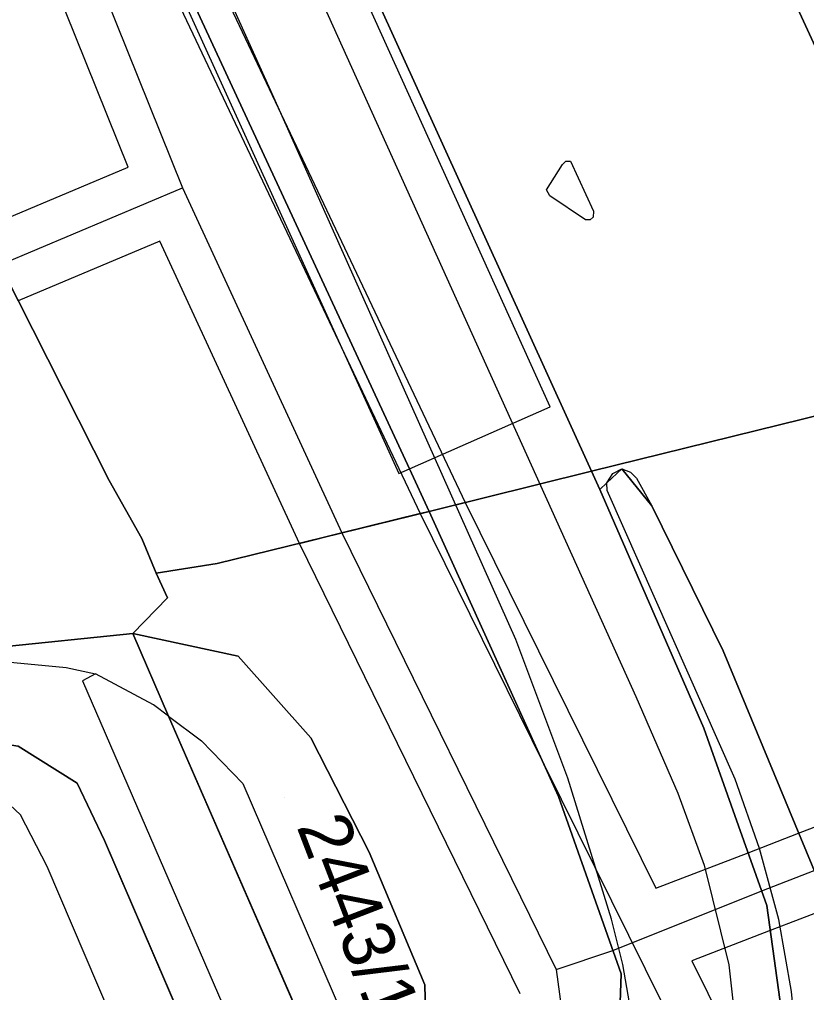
# Model space of a CAD drawing. Extents: x -263423 to -261326, y -1240067 to -1237864.
# Drawn here: x -262334.09 to -262303.83, y -1239741.88 to -1239704.49 of the extents above; entities that cross this region are included whole.
import ezdxf

# ---------------------------------------------------------------- set-up
doc = ezdxf.new("R2010")
doc.units = 0
for name, color, linetype in [('body_kn', 7, 'Continuous'), ('kladpar_druhypozemkov', 7, 'Continuous'), ('kladpar_hranice', 7, 'Continuous'), ('kladpar_parcelnecisla', 7, 'Continuous'), ('kladpar_plochy', 7, 'Continuous'), ('linie', 7, 'Continuous'), ('tarchy_linie', 7, 'Continuous'), ('zappar_hrandruhpozemk', 7, 'Continuous')]:
    doc.layers.add(name, color=color, linetype=linetype)

msp = doc.modelspace()

# ---------------------------------------------------------------- linework, layer by layer
at = {"layer": 'body_kn'}
for p, q in [((-262321.51, -1239705.92), (-262321.51, -1239705.92)), ((-262324.31, -1239707.49), (-262324.31, -1239707.49)), ((-262313.08, -1239709.94), (-262313.08, -1239709.94)), ((-262312.9, -1239709.93), (-262312.9, -1239709.93)), ((-262329.92, -1239710.16), (-262329.92, -1239710.16)), ((-262313.21, -1239710.06), (-262313.21, -1239710.06)), ((-262327.82, -1239710.96), (-262327.82, -1239710.96)), ((-262313.83, -1239711.04), (-262313.83, -1239711.04)), ((-262313.7, -1239711.27), (-262313.7, -1239711.27)), ((-262313.7, -1239711.27), (-262313.7, -1239711.27)), ((-262312.03, -1239712.09), (-262312.03, -1239712.09)), ((-262312.02, -1239711.85), (-262312.02, -1239711.85)), ((-262312.32, -1239712.19), (-262312.32, -1239712.19)), ((-262312.15, -1239712.19), (-262312.15, -1239712.19)), ((-262328.69, -1239713.01), (-262328.69, -1239713.01)), ((-262313.68, -1239719.37), (-262313.68, -1239719.37)), ((-262319.1, -1239721.76), (-262319.1, -1239721.76)), ((-262319.1, -1239721.76), (-262319.1, -1239721.76)), ((-262312.1, -1239721.85), (-262312.1, -1239721.85)), ((-262310.93, -1239721.76), (-262310.93, -1239721.76)), ((-262310.59, -1239721.88), (-262310.59, -1239721.88)), ((-262330.64, -1239722.2), (-262330.64, -1239722.2)), ((-262319.51, -1239721.94), (-262319.51, -1239721.94)), ((-262311.28, -1239721.94), (-262311.28, -1239721.94)), ((-262310.36, -1239722.11), (-262310.36, -1239722.11)), ((-262311.78, -1239722.55), (-262311.78, -1239722.55)), ((-262311.78, -1239722.55), (-262311.78, -1239722.55)), ((-262311.5, -1239722.29), (-262311.5, -1239722.29)), ((-262311.5, -1239722.29), (-262311.5, -1239722.29)), ((-262311.49, -1239722.59), (-262311.49, -1239722.59)), ((-262318.34, -1239723.39), (-262318.34, -1239723.39)), ((-262318.34, -1239723.39), (-262318.34, -1239723.39)), ((-262316.95, -1239723.05), (-262316.95, -1239723.05)), ((-262309.77, -1239723.18), (-262309.77, -1239723.18)), ((-262318.68, -1239723.47), (-262318.68, -1239723.47)), ((-262318.68, -1239723.47), (-262318.68, -1239723.47)), ((-262329.39, -1239724.43), (-262329.39, -1239724.43)), ((-262321.7, -1239724.22), (-262321.7, -1239724.22)), ((-262321.7, -1239724.22), (-262321.7, -1239724.22)), ((-262323.33, -1239724.62), (-262323.33, -1239724.62)), ((-262326.49, -1239725.4), (-262326.49, -1239725.4)), ((-262328.84, -1239725.77), (-262328.84, -1239725.77)), ((-262328.84, -1239725.77), (-262328.84, -1239725.77)), ((-262328.4, -1239726.72), (-262328.4, -1239726.72)), ((-262329.74, -1239728.09), (-262329.74, -1239728.09)), ((-262329.74, -1239728.09), (-262329.74, -1239728.09)), ((-262315, -1239728.31), (-262315, -1239728.31)), ((-262325.68, -1239728.95), (-262325.68, -1239728.95)), ((-262307.03, -1239728.75), (-262307.03, -1239728.75)), ((-262332.3, -1239729.39), (-262332.3, -1239729.39)), ((-262331.17, -1239729.64), (-262331.17, -1239729.64)), ((-262331.67, -1239729.9), (-262331.67, -1239729.9)), ((-262328.94, -1239730.83), (-262328.94, -1239730.83)), ((-262310.39, -1239730.51), (-262310.39, -1239730.51)), ((-262328.36, -1239731.26), (-262328.36, -1239731.26)), ((-262328.36, -1239731.26), (-262328.36, -1239731.26)), ((-262307.77, -1239731.72), (-262307.77, -1239731.72)), ((-262327.1, -1239732.21), (-262327.1, -1239732.21)), ((-262322.89, -1239732.09), (-262322.89, -1239732.09)), ((-262313.92, -1239733.13), (-262313.92, -1239733.13)), ((-262331.88, -1239733.84), (-262331.88, -1239733.84)), ((-262325.5, -1239733.85), (-262325.5, -1239733.85)), ((-262313.01, -1239733.64), (-262313.01, -1239733.64)), ((-262306.57, -1239733.68), (-262306.57, -1239733.68)), ((-262308.78, -1239734.22), (-262308.78, -1239734.22)), ((-262313.37, -1239734.35), (-262313.37, -1239734.35)), ((-262334.05, -1239735.05), (-262334.05, -1239735.05)), ((-262306.44, -1239735.47), (-262306.44, -1239735.47)), ((-262330.82, -1239736.04), (-262330.82, -1239736.04)), ((-262304.13, -1239735.76), (-262304.13, -1239735.76)), ((-262320.64, -1239736.49), (-262320.64, -1239736.49)), ((-262305.64, -1239736.35), (-262305.64, -1239736.35)), ((-262306.07, -1239736.51), (-262306.07, -1239736.51)), ((-262333.03, -1239737.04), (-262333.03, -1239737.04)), ((-262307.76, -1239736.99), (-262307.76, -1239736.99)), ((-262309.62, -1239737.87), (-262309.62, -1239737.87)), ((-262305.55, -1239737.97), (-262305.55, -1239737.97)), ((-262305.35, -1239738.53), (-262305.35, -1239738.53)), ((-262311.32, -1239739.06), (-262311.32, -1239739.06)), ((-262304.89, -1239739.07), (-262304.89, -1239739.07)), ((-262305.22, -1239739.5), (-262305.22, -1239739.5)), ((-262311.27, -1239740.26), (-262311.27, -1239740.26)), ((-262310.89, -1239740.8), (-262310.89, -1239740.8)), ((-262308.24, -1239740.66), (-262308.24, -1239740.66)), ((-262306.82, -1239740.81), (-262306.82, -1239740.81)), ((-262313.46, -1239741), (-262313.46, -1239741)), ((-262313.46, -1239741), (-262313.46, -1239741)), ((-262310.95, -1239741.16), (-262310.95, -1239741.16)), ((-262318.51, -1239741.58), (-262318.51, -1239741.58)), ((-262304.4, -1239741.84), (-262304.4, -1239741.84))]:
    msp.add_line(p, q, dxfattribs=at)
at = {"layer": 'kladpar_druhypozemkov'}
msp.add_line((-262323.91, -1239734.39), (-262323.91, -1239734.39), dxfattribs=at)
at = {"layer": 'kladpar_hranice'}
for points in [[(-262344.4, -1239649.94), (-262336.11, -1239668.7), (-262334.68, -1239671.81), (-262326.17, -1239690.28), (-262324.31, -1239694.81), (-262322.03, -1239699.98), (-262321.64, -1239700.86), (-262320.85, -1239702.62), (-262320.36, -1239703.69), (-262312.1, -1239721.85), (-262318.34, -1239723.39), (-262319.1, -1239721.76), (-262327.56, -1239703.52), (-262330.33, -1239697.54), (-262343.22, -1239669.75), (-262347.49, -1239659.5)], [(-262334.34, -1239651.79), (-262322.68, -1239678.75), (-262322.22, -1239678.54), (-262317.05, -1239676.15), (-262297.65, -1239718.18), (-262298.14, -1239718.33), (-262303.04, -1239719.62), (-262312.1, -1239721.85), (-262320.36, -1239703.69), (-262320.85, -1239702.62), (-262321.64, -1239700.86), (-262322.03, -1239699.98), (-262324.31, -1239694.81), (-262326.17, -1239690.28), (-262334.68, -1239671.81), (-262336.11, -1239668.7), (-262344.4, -1239649.94)], [(-262347.49, -1239659.5), (-262343.22, -1239669.75), (-262330.33, -1239697.54), (-262327.56, -1239703.52), (-262319.1, -1239721.76), (-262318.34, -1239723.39), (-262326.49, -1239725.4), (-262328.84, -1239725.77), (-262329.39, -1239724.43), (-262330.64, -1239722.2), (-262335.95, -1239711.74), (-262336.26, -1239711.03), (-262335.61, -1239709.26), (-262335.21, -1239707.55), (-262335.14, -1239706.53), (-262335.75, -1239703.73), (-262358.04, -1239653.69)], [(-262322.3, -1239657.09), (-262320.18, -1239661.62), (-262318.38, -1239665.63), (-262317.57, -1239667.29), (-262308.85, -1239686.61), (-262308.04, -1239688.39), (-262307.6, -1239689.41), (-262306.05, -1239692.73), (-262301.13, -1239703.31), (-262300.38, -1239704.97), (-262298.32, -1239709.43), (-262296.68, -1239712.95), (-262296.45, -1239713.45), (-262294.65, -1239717.27), (-262297.65, -1239718.18), (-262317.05, -1239676.15), (-262322.92, -1239663.44), (-262323.22, -1239661.21), (-262323.01, -1239658.8), (-262322.3, -1239657.09)], [(-262400.43, -1239741.01), (-262367.84, -1239726.41), (-262344.42, -1239716.05), (-262337.54, -1239712.49), (-262336.77, -1239711.86), (-262336.26, -1239711.03), (-262335.95, -1239711.74), (-262330.64, -1239722.2), (-262329.39, -1239724.43), (-262328.84, -1239725.77), (-262328.4, -1239726.72), (-262329.74, -1239728.09), (-262334.99, -1239728.62), (-262338.11, -1239729.44), (-262340.12, -1239729.97), (-262389.31, -1239751.81), (-262392.29, -1239755.15), (-262393.67, -1239757.64), (-262395.03, -1239754.52), (-262397.57, -1239755.64), (-262399.93, -1239756.83), (-262409.41, -1239761.14)], [(-262296.15, -1239755.13), (-262302.09, -1239740.68), (-262307.03, -1239728.75), (-262309.77, -1239723.18), (-262310.93, -1239721.76), (-262311.5, -1239722.29), (-262311.78, -1239722.55), (-262312.1, -1239721.85), (-262303.04, -1239719.62), (-262298.14, -1239718.33), (-262297.65, -1239718.18)], [(-262318.34, -1239723.39), (-262312.1, -1239721.85), (-262311.78, -1239722.55), (-262307.77, -1239731.72), (-262306.44, -1239735.47), (-262305.35, -1239738.53), (-262304.46, -1239745.02)], [(-262311.78, -1239722.55), (-262311.5, -1239722.29), (-262310.93, -1239721.76), (-262309.77, -1239723.18), (-262307.03, -1239728.75), (-262302.09, -1239740.68), (-262296.15, -1239755.13)], [(-262304.46, -1239745.02), (-262305.35, -1239738.53), (-262306.44, -1239735.47), (-262307.77, -1239731.72), (-262311.78, -1239722.55)], [(-262328.84, -1239725.77), (-262326.49, -1239725.4), (-262318.34, -1239723.39), (-262313.37, -1239734.35), (-262310.95, -1239741.16), (-262311.24, -1239749.2)], [(-262311.24, -1239749.2), (-262310.95, -1239741.16), (-262313.37, -1239734.35), (-262318.34, -1239723.39)], [(-262318.34, -1239748.28), (-262318.51, -1239741.58), (-262320.64, -1239736.49), (-262322.89, -1239732.09), (-262325.68, -1239728.95), (-262329.74, -1239728.09), (-262328.4, -1239726.72), (-262328.84, -1239725.77)], [(-262340.12, -1239729.97), (-262338.11, -1239729.44), (-262334.99, -1239728.62), (-262329.74, -1239728.09), (-262328.36, -1239731.26), (-262319.44, -1239751.71)], [(-262329.74, -1239728.09), (-262325.68, -1239728.95), (-262322.89, -1239732.09), (-262320.64, -1239736.49), (-262318.51, -1239741.58), (-262318.34, -1239748.28), (-262318.91, -1239752.92), (-262319.44, -1239751.71), (-262328.36, -1239731.26), (-262329.74, -1239728.09)], [(-262383.94, -1239752.74), (-262349.06, -1239778.14), (-262348.76, -1239778.22), (-262348.1, -1239778.38), (-262347.49, -1239778.24), (-262326.1, -1239759.77), (-262324.31, -1239757.29), (-262323.9, -1239753.68), (-262324.61, -1239750.46), (-262330.82, -1239736.04), (-262331.88, -1239733.84), (-262334.15, -1239732.41), (-262336.53, -1239732.06), (-262337.86, -1239732.64), (-262383.94, -1239752.74)], [(-262383.94, -1239752.74), (-262337.86, -1239732.64), (-262336.53, -1239732.06), (-262334.15, -1239732.41), (-262331.88, -1239733.84), (-262330.82, -1239736.04), (-262324.61, -1239750.46), (-262323.9, -1239753.68), (-262324.31, -1239757.29), (-262326.1, -1239759.77), (-262347.49, -1239778.24), (-262348.1, -1239778.38), (-262348.76, -1239778.22), (-262349.06, -1239778.14), (-262383.94, -1239752.74)]]:
    msp.add_lwpolyline(points, dxfattribs=at)
at = {"layer": 'kladpar_plochy'}
for p, q in [((-262327.56, -1239703.52), (-262319.1, -1239721.76)), ((-262330.64, -1239722.2), (-262335.95, -1239711.74)), ((-262319.1, -1239721.76), (-262318.34, -1239723.39)), ((-262329.39, -1239724.43), (-262330.64, -1239722.2)), ((-262318.34, -1239723.39), (-262326.49, -1239725.4)), ((-262328.84, -1239725.77), (-262329.39, -1239724.43)), ((-262326.49, -1239725.4), (-262328.84, -1239725.77)), ((-262334.99, -1239728.62), (-262329.74, -1239728.09)), ((-262329.74, -1239728.09), (-262328.36, -1239731.26)), ((-262328.36, -1239731.26), (-262319.44, -1239751.71)), ((-262331.88, -1239733.84), (-262334.15, -1239732.41)), ((-262330.82, -1239736.04), (-262331.88, -1239733.84)), ((-262324.61, -1239750.46), (-262330.82, -1239736.04))]:
    msp.add_line(p, q, dxfattribs=at)
for points in [[(-262344.4, -1239649.94), (-262336.11, -1239668.7), (-262334.68, -1239671.81), (-262326.17, -1239690.28), (-262324.31, -1239694.81), (-262322.03, -1239699.98), (-262321.64, -1239700.86), (-262320.85, -1239702.62), (-262320.36, -1239703.69), (-262312.1, -1239721.85), (-262318.34, -1239723.39), (-262319.1, -1239721.76), (-262327.56, -1239703.52), (-262330.33, -1239697.54), (-262343.22, -1239669.75), (-262347.49, -1239659.5)], [(-262334.34, -1239651.79), (-262322.68, -1239678.75), (-262322.22, -1239678.54), (-262317.05, -1239676.15), (-262297.65, -1239718.18), (-262298.14, -1239718.33), (-262303.04, -1239719.62), (-262312.1, -1239721.85), (-262320.36, -1239703.69), (-262320.85, -1239702.62), (-262321.64, -1239700.86), (-262322.03, -1239699.98), (-262324.31, -1239694.81), (-262326.17, -1239690.28), (-262334.68, -1239671.81), (-262336.11, -1239668.7), (-262344.4, -1239649.94)], [(-262400.43, -1239741.01), (-262367.84, -1239726.41), (-262344.42, -1239716.05), (-262337.54, -1239712.49), (-262336.77, -1239711.86), (-262336.26, -1239711.03), (-262335.95, -1239711.74), (-262330.64, -1239722.2), (-262329.39, -1239724.43), (-262328.84, -1239725.77), (-262328.4, -1239726.72), (-262329.74, -1239728.09), (-262334.99, -1239728.62), (-262338.11, -1239729.44), (-262340.12, -1239729.97), (-262389.31, -1239751.81), (-262392.29, -1239755.15), (-262393.67, -1239757.64), (-262395.03, -1239754.52), (-262397.57, -1239755.64), (-262399.93, -1239756.83), (-262409.41, -1239761.14)], [(-262296.15, -1239755.13), (-262302.09, -1239740.68), (-262307.03, -1239728.75), (-262309.77, -1239723.18), (-262310.93, -1239721.76), (-262311.5, -1239722.29), (-262311.78, -1239722.55), (-262312.1, -1239721.85), (-262303.04, -1239719.62), (-262298.14, -1239718.33), (-262297.65, -1239718.18), (-262289.84, -1239737.36), (-262283.23, -1239758.76)], [(-262311.24, -1239749.2), (-262310.95, -1239741.16), (-262313.37, -1239734.35), (-262318.34, -1239723.39), (-262312.1, -1239721.85), (-262311.78, -1239722.55), (-262307.77, -1239731.72), (-262306.44, -1239735.47), (-262305.35, -1239738.53), (-262304.46, -1239745.02)], [(-262304.46, -1239745.02), (-262305.35, -1239738.53), (-262306.44, -1239735.47), (-262307.77, -1239731.72), (-262311.78, -1239722.55), (-262311.5, -1239722.29), (-262310.93, -1239721.76), (-262309.77, -1239723.18), (-262307.03, -1239728.75), (-262302.09, -1239740.68), (-262296.15, -1239755.13)], [(-262318.34, -1239748.28), (-262318.51, -1239741.58), (-262320.64, -1239736.49), (-262322.89, -1239732.09), (-262325.68, -1239728.95), (-262329.74, -1239728.09), (-262328.4, -1239726.72), (-262328.84, -1239725.77), (-262326.49, -1239725.4), (-262318.34, -1239723.39), (-262313.37, -1239734.35), (-262310.95, -1239741.16), (-262311.24, -1239749.2)]]:
    msp.add_lwpolyline(points, dxfattribs=at)
for points in [[(-262322.3, -1239657.09), (-262320.18, -1239661.62), (-262318.38, -1239665.63), (-262317.57, -1239667.29), (-262308.85, -1239686.61), (-262308.04, -1239688.39), (-262307.6, -1239689.41), (-262306.05, -1239692.73), (-262301.13, -1239703.31), (-262300.38, -1239704.97), (-262298.32, -1239709.43), (-262296.68, -1239712.95), (-262296.45, -1239713.45), (-262294.65, -1239717.27), (-262297.65, -1239718.18), (-262317.05, -1239676.15), (-262322.92, -1239663.44), (-262323.22, -1239661.21), (-262323.01, -1239658.8)], [(-262329.74, -1239728.09), (-262325.68, -1239728.95), (-262322.89, -1239732.09), (-262320.64, -1239736.49), (-262318.51, -1239741.58), (-262318.34, -1239748.28), (-262318.91, -1239752.92), (-262319.44, -1239751.71), (-262328.36, -1239731.26)], [(-262383.94, -1239752.74), (-262337.86, -1239732.64), (-262336.53, -1239732.06), (-262334.15, -1239732.41), (-262331.88, -1239733.84), (-262330.82, -1239736.04), (-262324.61, -1239750.46), (-262323.9, -1239753.68), (-262324.31, -1239757.29), (-262326.1, -1239759.77), (-262347.49, -1239778.24), (-262348.1, -1239778.38), (-262348.76, -1239778.22), (-262349.06, -1239778.14)]]:
    msp.add_lwpolyline(points, close=True, dxfattribs=at)
at = {"layer": 'linie'}
for points in [[(-262344.23, -1239655.41), (-262339.8, -1239665.47), (-262321.51, -1239705.92), (-262310.39, -1239730.51), (-262308.78, -1239734.22), (-262307.76, -1239736.99), (-262306.82, -1239740.81), (-262306.38, -1239744.72), (-262306.46, -1239748.66), (-262307.05, -1239752.55), (-262308.15, -1239756.32), (-262309.74, -1239759.93), (-262311.78, -1239763.29), (-262314.24, -1239766.36), (-262316.44, -1239768.56), (-262319.35, -1239771.13), (-262377.61, -1239821.41), (-262386.78, -1239829.16), (-262394.5, -1239835.13), (-262402.5, -1239840.73), (-262410.76, -1239845.94), (-262421.19, -1239851.89), (-262568.77, -1239934.2)], [(-262404.68, -1239838.29), (-262396.85, -1239832.82), (-262389.3, -1239826.98), (-262380.14, -1239819.23), (-262327.94, -1239774.18), (-262322.71, -1239769.53), (-262319.35, -1239766.13), (-262316.21, -1239762.53), (-262314.55, -1239760.25), (-262313.15, -1239757.83), (-262312.07, -1239755.37), (-262311.29, -1239753), (-262310.9, -1239751.39), (-262310.51, -1239749), (-262310.37, -1239747.13), (-262310.38, -1239744.93), (-262310.63, -1239742.28), (-262310.89, -1239740.8), (-262311.32, -1239739.06), (-262313.01, -1239733.64), (-262315, -1239728.31), (-262324.31, -1239707.49), (-262343.28, -1239665.54), (-262347.71, -1239655.48)]]:
    msp.add_lwpolyline(points, dxfattribs=at)
at = {"layer": 'tarchy_linie'}
for points in [[(-262437.41, -1239458.85), (-262427.34, -1239477.7), (-262404.79, -1239523.18), (-262365.21, -1239609.9), (-262360.22, -1239630.55), (-262327.82, -1239710.96), (-262321.7, -1239724.22)], [(-262437.86, -1239460.64), (-262419.4, -1239503.59), (-262399.45, -1239548.41), (-262378.3, -1239593.84), (-262373.86, -1239600.98), (-262371.49, -1239608.55), (-262362.38, -1239630.92), (-262360.21, -1239635.87), (-262331.63, -1239696.16), (-262318.68, -1239723.47)], [(-262358.64, -1239630.05), (-262345.1, -1239663.66), (-262330.05, -1239695.41), (-262316.95, -1239723.05), (-262318.34, -1239723.39), (-262318.68, -1239723.47), (-262321.7, -1239724.22), (-262323.33, -1239724.62), (-262328.69, -1239713.01), (-262334.14, -1239715.3), (-262334.84, -1239713.92), (-262335.55, -1239712.53), (-262329.92, -1239710.16), (-262346.87, -1239668.09), (-262361.04, -1239638.2)], [(-262334.84, -1239713.92), (-262334.81, -1239713.9), (-262327.82, -1239710.96)], [(-262314.84, -1239741.93), (-262323.33, -1239724.62), (-262321.7, -1239724.22), (-262318.68, -1239723.47), (-262318.34, -1239723.39), (-262316.95, -1239723.05), (-262309.62, -1239737.87), (-262306.07, -1239736.51), (-262304.13, -1239735.76), (-262292.33, -1239731.24), (-262288.91, -1239729.93), (-262288.54, -1239729.79), (-262287.89, -1239731.2), (-262287.23, -1239732.61), (-262287.62, -1239732.76), (-262291.16, -1239734.11), (-262302.94, -1239738.63), (-262305.22, -1239739.5), (-262308.24, -1239740.66), (-262304.53, -1239748.14)], [(-262318.68, -1239723.47), (-262313.92, -1239733.13), (-262304.84, -1239751.45), (-262302.38, -1239756.4)], [(-262321.7, -1239724.22), (-262313.46, -1239741), (-262313.17, -1239743.08)], [(-262313.46, -1239741), (-262311.27, -1239740.26), (-262305.55, -1239737.97), (-262303.53, -1239737.19), (-262291.75, -1239732.68), (-262288.26, -1239731.34), (-262287.89, -1239731.2)]]:
    msp.add_lwpolyline(points, dxfattribs=at)
at = {"layer": 'zappar_hrandruhpozemk'}
for p, q in [((-262327.82, -1239703.64), (-262319.51, -1239721.94)), ((-262319.1, -1239721.76), (-262313.68, -1239719.37)), ((-262319.51, -1239721.94), (-262319.1, -1239721.76)), ((-262334.58, -1239729.17), (-262332.3, -1239729.39)), ((-262331.67, -1239729.9), (-262320.62, -1239755.41)), ((-262325.5, -1239733.85), (-262320.31, -1239745.9)), ((-262325.3, -1239755.06), (-262333.03, -1239737.04)), ((-262304.4, -1239741.84), (-262304.89, -1239739.07))]:
    msp.add_line(p, q, dxfattribs=at)
for points in [[(-262313.68, -1239719.37), (-262321.99, -1239701.02), (-262321.64, -1239700.86)], [(-262313.7, -1239711.27), (-262313.83, -1239711.04), (-262313.21, -1239710.06), (-262313.08, -1239709.94), (-262312.9, -1239709.93), (-262312.02, -1239711.85), (-262312.03, -1239712.09), (-262312.15, -1239712.19), (-262312.32, -1239712.19), (-262313.7, -1239711.27)], [(-262311.5, -1239722.29), (-262311.28, -1239721.94), (-262310.93, -1239721.76), (-262310.59, -1239721.88), (-262310.36, -1239722.11), (-262309.77, -1239723.18)], [(-262304.89, -1239739.07), (-262305.64, -1239736.35), (-262306.57, -1239733.68), (-262311.49, -1239722.59), (-262311.5, -1239722.29)], [(-262332.3, -1239729.39), (-262331.17, -1239729.64), (-262331.67, -1239729.9)], [(-262328.36, -1239731.26), (-262328.94, -1239730.83), (-262331.17, -1239729.64)], [(-262328.36, -1239731.26), (-262327.1, -1239732.21), (-262325.5, -1239733.85)], [(-262333.03, -1239737.04), (-262334.05, -1239735.05), (-262335.69, -1239733.53), (-262337.86, -1239732.64)], [(-262304.73, -1239752.7), (-262304.12, -1239747.47), (-262304.14, -1239744.65), (-262304.4, -1239741.84)]]:
    msp.add_lwpolyline(points, dxfattribs=at)

# ---------------------------------------------------------------- texts
at = {"layer": 'kladpar_parcelnecisla'}
msp.add_text('2443/13', height=2, rotation=291, dxfattribs=at).set_placement((-262323.45, -1239735.494))

doc.saveas('drawing.dxf')
